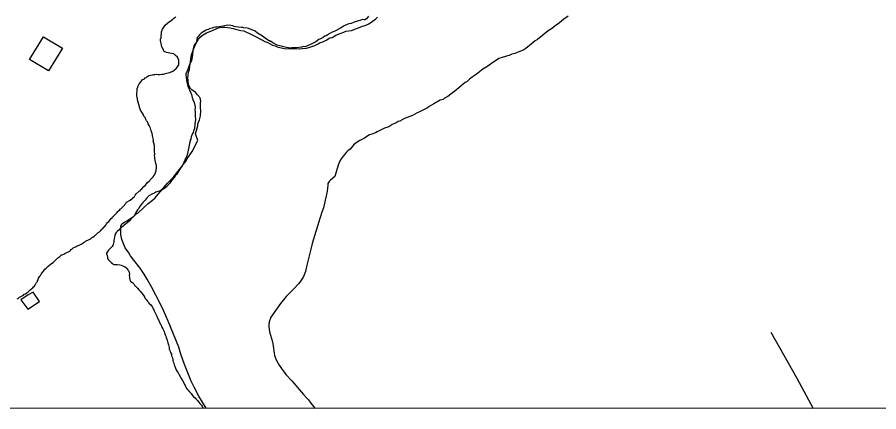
# Model space of a CAD drawing. Extents: x 3250478 to 3288318, y 788638 to 816472.
# Drawn here: x 3271685 to 3272727, y 794014 to 794491 of the extents above; entities that cross this region are included whole.
import ezdxf

# ---------------------------------------------------------------- set-up
doc = ezdxf.new("R2010")
doc.units = 0
for name, color, linetype in [('V-BLDG-OTLN', 7, 'Continuous'), ('V-CHAN-DOCK', 7, 'Continuous'), ('V-GRID-FRAM', 7, 'Continuous'), ('V-ROAD-CNTR', 7, 'Continuous'), ('V-SITE-VEGE', 7, 'Continuous'), ('V-TOPO-SHOR', 7, 'Continuous')]:
    doc.layers.add(name, color=color, linetype=linetype)

msp = doc.modelspace()

# ---------------------------------------------------------------- linework, layer by layer
at = {"layer": 'V-BLDG-OTLN'}
msp.add_lwpolyline([(3271699.9, 794439.8), (3271716.8, 794467.2), (3271739.6, 794453.2), (3271722.7, 794425.8)], close=True, dxfattribs=at)
at = {"layer": 'V-CHAN-DOCK'}
msp.add_lwpolyline([(3271698, 794154.9), (3271689.2, 794149), (3271697.6, 794137.8), (3271711.8, 794147), (3271704, 794158.1), (3271698, 794154.9)], dxfattribs=at)
at = {"layer": 'V-GRID-FRAM'}
msp.add_lwpolyline([(3254649.6, 812209.1), (3286070.1, 812200), (3286072.7, 794013.5), (3254636.4, 794022.7), (3254649.6, 812209.1)], dxfattribs=at)
at = {"layer": 'V-ROAD-CNTR'}
msp.add_lwpolyline([(3272596.4, 794109.7), (3272627.8, 794054.3), (3272647.5, 794017.4)], dxfattribs=at)
at = {"layer": 'V-SITE-VEGE'}
for p, q in [((3272351, 794492.1), (3272345.7, 794488.3)), ((3272105.7, 794480.6), (3272110.1, 794482.8)), ((3272110.1, 794482.8), (3272114.1, 794485.5)), ((3272114.1, 794485.5), (3272118.6, 794488.9)), ((3272118.6, 794488.9), (3272120.7, 794490.8)), ((3272340.8, 794484.1), (3272336.8, 794481.1)), ((3272345.7, 794488.3), (3272340.8, 794484.1)), ((3271909.1, 794469.1), (3271913.9, 794472.1)), ((3271913.9, 794472.1), (3271921.1, 794474.6)), ((3271921.1, 794474.6), (3271927.2, 794477.6)), ((3271927.2, 794477.6), (3271930, 794478.3)), ((3271930, 794478.3), (3271933.9, 794478.6)), ((3271933.9, 794478.6), (3271935.9, 794478.9)), ((3271935.9, 794478.9), (3271942.2, 794477.9)), ((3271942.2, 794477.9), (3271946.2, 794477)), ((3271946.2, 794477), (3271948.9, 794476.5)), ((3271948.9, 794476.5), (3271955.2, 794474.7)), ((3271955.2, 794474.7), (3271958.8, 794474.2)), ((3271958.8, 794474.2), (3271968.9, 794469.5)), ((3272070, 794469.1), (3272075.6, 794471.2)), ((3272075.6, 794471.2), (3272080, 794472.7)), ((3272080, 794472.7), (3272082.4, 794473.8)), ((3272082.4, 794473.8), (3272089.2, 794474.8)), ((3272089.2, 794474.8), (3272103.7, 794480.3)), ((3272103.7, 794480.3), (3272105.7, 794480.6)), ((3272327.1, 794474.3), (3272314, 794464)), ((3272331.1, 794476.9), (3272327.1, 794474.3)), ((3272336.8, 794481.1), (3272331.1, 794476.9)), ((3271900.8, 794458.6), (3271904.1, 794464.1)), ((3271904.1, 794464.1), (3271905.8, 794466.4)), ((3271905.8, 794466.4), (3271909.1, 794469.1)), ((3271968.9, 794469.5), (3271974, 794467)), ((3271974, 794467), (3271978.3, 794464.5)), ((3271978.3, 794464.5), (3271980.6, 794463.6)), ((3271980.6, 794463.6), (3271984.5, 794461.5)), ((3271984.5, 794461.5), (3271988.1, 794460.2)), ((3272051.1, 794460.1), (3272054.3, 794461.2)), ((3272054.3, 794461.2), (3272058.3, 794463.1)), ((3272058.3, 794463.1), (3272062.8, 794465.7)), ((3272062.8, 794465.7), (3272065.6, 794466.4)), ((3272065.6, 794466.4), (3272070, 794469.1)), ((3272311.2, 794462.1), (3272308.8, 794460.2)), ((3272314, 794464), (3272311.2, 794462.1)), ((3271895.6, 794445.3), (3271897.8, 794450.8)), ((3271897.8, 794450.8), (3271899.5, 794455.9)), ((3271899.5, 794455.9), (3271900.8, 794458.6)), ((3271988.1, 794460.2), (3271993.5, 794457.2)), ((3271993.5, 794457.2), (3271996.7, 794456.3)), ((3271996.7, 794456.3), (3271999.4, 794455.1)), ((3271999.4, 794455.1), (3272002.5, 794454.2)), ((3272002.5, 794454.2), (3272008, 794452.8)), ((3272008, 794452.8), (3272018.7, 794452.5)), ((3272018.7, 794452.5), (3272021.9, 794452.8)), ((3272021.9, 794452.8), (3272026.7, 794452.6)), ((3272026.7, 794452.6), (3272029.8, 794452.9)), ((3272029.8, 794452.9), (3272034.6, 794453.5)), ((3272034.6, 794453.5), (3272037.4, 794454.2)), ((3272037.4, 794454.2), (3272044.6, 794456.8)), ((3272044.6, 794456.8), (3272048.7, 794458.6)), ((3272048.7, 794458.6), (3272051.1, 794460.1)), ((3272297.4, 794451.4), (3272290.5, 794448.5)), ((3272299.8, 794452.9), (3272297.4, 794451.4)), ((3272308.8, 794460.2), (3272299.8, 794452.9)), ((3271894.1, 794433.9), (3271895.2, 794443.4)), ((3271895.2, 794443.4), (3271895.6, 794445.3)), ((3272267.3, 794440.9), (3272263.2, 794437.9)), ((3272270.1, 794441.6), (3272267.3, 794440.9)), ((3272276.5, 794443.8), (3272270.1, 794441.6)), ((3272279.7, 794444.5), (3272276.5, 794443.8)), ((3272282.9, 794446), (3272279.7, 794444.5)), ((3272286.5, 794447), (3272282.9, 794446)), ((3272290.5, 794448.5), (3272286.5, 794447)), ((3271893.1, 794427.6), (3271893.6, 794431.9)), ((3271893.6, 794431.9), (3271894.1, 794433.9)), ((3272252.7, 794430.7), (3272247.9, 794428.1)), ((3272255.6, 794433), (3272252.7, 794430.7)), ((3272260, 794436), (3272255.6, 794433)), ((3272263.2, 794437.9), (3272260, 794436)), ((3271891.1, 794417.3), (3271892.2, 794424)), ((3271892.2, 794424), (3271893.1, 794427.6)), ((3272237.3, 794420.1), (3272234.9, 794418.2)), ((3272241.8, 794423.1), (3272237.3, 794420.1)), ((3272247.9, 794428.1), (3272241.8, 794423.1)), ((3271891.4, 794413.7), (3271891.1, 794417.3)), ((3271892.1, 794409.4), (3271891.4, 794413.7)), ((3271894.3, 794404.5), (3271892.1, 794409.4)), ((3272226.7, 794411.7), (3272214.1, 794401.4)), ((3272229.2, 794413.2), (3272226.7, 794411.7)), ((3272232, 794415.9), (3272229.2, 794413.2)), ((3272234.9, 794418.2), (3272232, 794415.9)), ((3271896.2, 794402.9), (3271894.3, 794404.5)), ((3271900.1, 794400), (3271896.2, 794402.9)), ((3271900.5, 794400), (3271900.1, 794400)), ((3271902.8, 794397.1), (3271900.5, 794400)), ((3272211.3, 794399.5), (3272205.6, 794394.9)), ((3272214.1, 794401.4), (3272211.3, 794399.5)), ((3271906.2, 794393.4), (3271902.8, 794397.1)), ((3271906.9, 794389.1), (3271906.2, 794393.4)), ((3271906.4, 794387.1), (3271906.9, 794389.1)), ((3272196.3, 794390.5), (3272188.6, 794386)), ((3272199.9, 794391.1), (3272196.3, 794390.5)), ((3272201.5, 794392.7), (3272199.9, 794391.1)), ((3272205.6, 794394.9), (3272201.5, 794392.7)), ((3271906.7, 794384.7), (3271906.4, 794387.1)), ((3271906.6, 794381.1), (3271906.7, 794384.7)), ((3271906.9, 794377.6), (3271906.6, 794381.1)), ((3271906.7, 794371.6), (3271906.9, 794377.6)), ((3272181, 794381.4), (3272170.5, 794375.8)), ((3272183, 794383), (3272181, 794381.4)), ((3272188.6, 794386), (3272183, 794383)), ((3271905.4, 794366.5), (3271906.7, 794371.6)), ((3272153.2, 794368.1), (3272150.4, 794366.6)), ((3272159.6, 794370.6), (3272153.2, 794368.1)), ((3272162.8, 794372.1), (3272159.6, 794370.6)), ((3272168.5, 794375.1), (3272162.8, 794372.1)), ((3272170.5, 794375.8), (3272168.5, 794375.1)), ((3271900.5, 794349.6), (3271902.3, 794356.7)), ((3271902.3, 794356.7), (3271903.2, 794359.5)), ((3271903.2, 794361.8), (3271905.4, 794366.5)), ((3271903.2, 794359.5), (3271903.2, 794361.8)), ((3272129, 794356.6), (3272126.6, 794355.4)), ((3272133, 794358), (3272129, 794356.6)), ((3272136.3, 794359.5), (3272133, 794358)), ((3272138.3, 794361), (3272136.3, 794359.5)), ((3272140.3, 794361.7), (3272138.3, 794361)), ((3272143.1, 794363.2), (3272140.3, 794361.7)), ((3272145.5, 794364.7), (3272143.1, 794363.2)), ((3272147.5, 794365.1), (3272145.5, 794364.7)), ((3272150.4, 794366.6), (3272147.5, 794365.1)), ((3271903.4, 794341.5), (3271900.5, 794349.6)), ((3272107.7, 794346.5), (3272104.9, 794344.6)), ((3272110.9, 794348.4), (3272107.7, 794346.5)), ((3272113.7, 794349.5), (3272110.9, 794348.4)), ((3272118.1, 794351), (3272113.7, 794349.5)), ((3272120.2, 794352.1), (3272118.1, 794351)), ((3272123.4, 794353.6), (3272120.2, 794352.1)), ((3272126.6, 794355.4), (3272123.4, 794353.6)), ((3271896.3, 794328.3), (3271903.4, 794341.5)), ((3272092.3, 794337.1), (3272087.4, 794331.3)), ((3272099.2, 794341.7), (3272092.3, 794337.1)), ((3272102.4, 794343.5), (3272099.2, 794341.7)), ((3272104.9, 794344.6), (3272102.4, 794343.5)), ((3271890.5, 794319.4), (3271896.3, 794328.3)), ((3272081.2, 794325.2), (3272079.2, 794322.9)), ((3272082.5, 794327.1), (3272081.2, 794325.2)), ((3272084.5, 794329), (3272082.5, 794327.1)), ((3272087.4, 794331.3), (3272084.5, 794329)), ((3271885.5, 794312.5), (3271888.4, 794316)), ((3271888.4, 794316), (3271890.5, 794319.4)), ((3272074.6, 794315.9), (3272073.7, 794313.9)), ((3272076.7, 794319.4), (3272074.6, 794315.9)), ((3272079.2, 794322.9), (3272076.7, 794319.4)), ((3271877.7, 794302.5), (3271884.3, 794310.6)), ((3271884.3, 794310.6), (3271885.5, 794312.5)), ((3272072.9, 794312), (3272068.9, 794298)), ((3272073.7, 794313.9), (3272072.9, 794312)), ((3271866.6, 794290.2), (3271873.6, 794297.1)), ((3271873.6, 794297.1), (3271877.7, 794302.5)), ((3272068.9, 794298), (3272063.9, 794293.6)), ((3271858, 794279.9), (3271863, 794285.6)), ((3271863, 794285.6), (3271866.6, 794290.2)), ((3272059.9, 794283.5), (3272059.1, 794277.8)), ((3272060.4, 794287.6), (3272059.9, 794283.5)), ((3272060.7, 794289.8), (3272060.4, 794287.6)), ((3272062.1, 794292.1), (3272060.7, 794289.8)), ((3272063.9, 794293.6), (3272062.1, 794292.1)), ((3271851.5, 794272.2), (3271855.2, 794276.8)), ((3271855.2, 794276.8), (3271858, 794279.9)), ((3272058.6, 794274.9), (3272057.4, 794269.4)), ((3272059.1, 794277.8), (3272058.6, 794274.9)), ((3271838.1, 794260.8), (3271843.4, 794265.3)), ((3271843.4, 794265.3), (3271848.6, 794269.5)), ((3271848.6, 794269.5), (3271851.5, 794272.2)), ((3272056.8, 794267.5), (3272055.4, 794260.2)), ((3272057.4, 794269.4), (3272056.8, 794267.5)), ((3271825.5, 794249.7), (3271828.4, 794252.4)), ((3271828.4, 794252.4), (3271831.2, 794254.3)), ((3271831.2, 794254.3), (3271838.1, 794260.8)), ((3272053.4, 794254.8), (3272049.3, 794242.1)), ((3272055.4, 794260.2), (3272053.4, 794254.8)), ((3271811.4, 794240.7), (3271814.7, 794243)), ((3271814.7, 794243), (3271817.5, 794244.5)), ((3271817.5, 794244.5), (3271825.5, 794249.7)), ((3272049.3, 794242.1), (3272048.6, 794239.4)), ((3271810, 794232.9), (3271810.2, 794238)), ((3271810.2, 794228.1), (3271810, 794232.9)), ((3271810.2, 794238), (3271811.4, 794240.7)), ((3272046, 794231.8), (3272041.4, 794217)), ((3272048.6, 794239.4), (3272046, 794231.8)), ((3271811.2, 794221.8), (3271810.2, 794228.1)), ((3271815.6, 794211.8), (3271811.2, 794221.8)), ((3271819.8, 794205.8), (3271815.6, 794211.8)), ((3272041.4, 794217), (3272039.8, 794210.2)), ((3271822, 794202.1), (3271819.8, 794205.8)), ((3271825.8, 794196.9), (3271822, 794202.1)), ((3272038.9, 794205.3), (3272035.1, 794191)), ((3272039.8, 794210.2), (3272038.9, 794205.3)), ((3271833.4, 794187.2), (3271825.8, 794196.9)), ((3272035.1, 794191), (3272033.4, 794183.2)), ((3271838.3, 794179.9), (3271833.4, 794187.2)), ((3271842, 794173.9), (3271838.3, 794179.9)), ((3272033.4, 794183.2), (3272030.9, 794177.2)), ((3271847.6, 794163.8), (3271842, 794173.9)), ((3272027.7, 794172), (3272024.9, 794168.3)), ((3272030.9, 794177.2), (3272027.7, 794172)), ((3271857.6, 794144.6), (3271847.6, 794163.8)), ((3272019.4, 794162.2), (3272010.2, 794153)), ((3272024.9, 794168.3), (3272019.4, 794162.2)), ((3272010.2, 794153), (3272003.3, 794144.4)), ((3271861.7, 794136.2), (3271857.6, 794144.6)), ((3272003.3, 794144.4), (3271993.4, 794131)), ((3271867.6, 794123), (3271861.7, 794136.2)), ((3271991.5, 794128.1), (3271989.6, 794122.4)), ((3271993.4, 794131), (3271991.5, 794128.1)), ((3271880.4, 794091.8), (3271867.6, 794123)), ((3271989.6, 794122.4), (3271989.1, 794118.9)), ((3271989.1, 794118.9), (3271989.2, 794116.1)), ((3271989.2, 794116.1), (3271990, 794110.2)), ((3271990, 794110.2), (3271992.3, 794102.3)), ((3271992.3, 794102.3), (3271993.7, 794098.3)), ((3271993.7, 794098.3), (3271994.5, 794093.1)), ((3271882.9, 794083.4), (3271880.4, 794091.8)), ((3271994.5, 794093.1), (3271995.6, 794084.6)), ((3271887.2, 794070.7), (3271882.9, 794083.4)), ((3271995.6, 794084.6), (3271996.1, 794082.1)), ((3271996.1, 794082.1), (3271997.2, 794078.5)), ((3271997.2, 794078.5), (3271998.5, 794075.5)), ((3271998.5, 794075.5), (3272001.6, 794069.9)), ((3271895.3, 794050.7), (3271887.2, 794070.7)), ((3272001.6, 794069.9), (3272007.1, 794062)), ((3272007.1, 794062), (3272010.1, 794058.2)), ((3272010.1, 794058.2), (3272016.8, 794051.1)), ((3271899, 794043.1), (3271895.3, 794050.7)), ((3272016.8, 794051.1), (3272028.5, 794037.1)), ((3271904.5, 794032.3), (3271899, 794043.1)), ((3272028.5, 794037.1), (3272031, 794034.5)), ((3272031, 794034.5), (3272034.6, 794030.3)), ((3271913.3, 794017.7), (3271904.5, 794032.3)), ((3272034.6, 794030.3), (3272037.1, 794027.8)), ((3272037.1, 794027.8), (3272040.1, 794023.8)), ((3272040.1, 794023.8), (3272043.2, 794020.1)), ((3272044.9, 794017.6), (3271913.3, 794017.7)), ((3272043.2, 794020.1), (3272044.8, 794017.7)), ((3272044.8, 794017.7), (3272044.9, 794017.6))]:
    msp.add_line(p, q, dxfattribs=at)
at = {"layer": 'V-TOPO-SHOR'}
for points in [[(3272109.6, 794492), (3272107.1, 794488.7), (3272105.2, 794487.8), (3272103.9, 794487.5), (3272102.4, 794487.9), (3272100.3, 794487.4), (3272092.5, 794484.8), (3272088.8, 794483.4), (3272086.3, 794482.9), (3272084.7, 794482.3), (3272080.4, 794480.3), (3272077.9, 794478.9), (3272076, 794477.4), (3272069.1, 794473.9), (3272065.7, 794472.8), (3272061.3, 794470.5), (3272060.3, 794469.6), (3272058.5, 794468.4), (3272056.9, 794467.9), (3272055, 794466.4), (3272053.2, 794465.5), (3272051, 794464.1), (3272049.7, 794463.8), (3272045.9, 794461.1), (3272041.3, 794458.5), (3272039.4, 794457.7), (3272037.5, 794457.1), (3272036, 794456.2), (3272032.5, 794455.1), (3272031, 794455.2), (3272028.8, 794454.6), (3272022.7, 794453.9), (3272017.1, 794453.8), (3272015, 794453.5), (3272012.8, 794453.6), (3272010.4, 794454), (3272002.5, 794456.4), (3271999.4, 794457.1), (3271994, 794459.7), (3271991.3, 794461.7), (3271990.1, 794462), (3271984.9, 794465.3), (3271981.3, 794467.8), (3271975.6, 794471.4), (3271972.6, 794473.9), (3271969.9, 794475.3), (3271964.4, 794477), (3271962.9, 794477.6), (3271958.6, 794478.1), (3271956.8, 794478.8), (3271955.5, 794478.2), (3271949.4, 794479), (3271947.3, 794479.7), (3271945.8, 794480.3), (3271943, 794481), (3271939.7, 794481.2), (3271931.6, 794479.6), (3271926.1, 794478.8), (3271924.8, 794478.9), (3271922.1, 794478.3), (3271920.8, 794477.5), (3271917.1, 794476.7), (3271916.1, 794476.1), (3271914.3, 794475.5), (3271912.4, 794474.7), (3271908.6, 794472.3), (3271907.4, 794471.4), (3271905.2, 794469.4), (3271904.5, 794468.5), (3271903.6, 794467.6), (3271902.6, 794466.4), (3271901.9, 794464.2), (3271901.5, 794461.2), (3271898.9, 794457), (3271897.6, 794452.4), (3271896.7, 794446), (3271896.6, 794442.6)], [(3271852.9, 794304.5), (3271852.9, 794307), (3271853.3, 794308.2), (3271853.4, 794311.6), (3271852.6, 794314), (3271851.2, 794319.9), (3271851.3, 794321.5), (3271851, 794323.9), (3271851.4, 794325.1), (3271850.9, 794328.5), (3271851, 794331.9), (3271850.7, 794333.8), (3271850.8, 794335.6), (3271849.4, 794341.2), (3271849.5, 794342.4), (3271849, 794345.8), (3271847.9, 794350.1), (3271846.8, 794353.2), (3271846.2, 794356.6), (3271845.1, 794358.2), (3271844.5, 794359.8), (3271843.3, 794361.7), (3271842.8, 794362.9), (3271842.5, 794364.1), (3271841.3, 794365.4), (3271840.7, 794366.3), (3271840.2, 794368.2), (3271839.6, 794369.5), (3271838.7, 794370.4), (3271838.1, 794371.3), (3271837.3, 794373.5), (3271834.9, 794377), (3271834, 794378.5), (3271833.2, 794380.7), (3271831.8, 794385.4), (3271830.4, 794391), (3271830.5, 794392.5), (3271829.9, 794393.7), (3271829.7, 794395.3), (3271830, 794404.8), (3271830.6, 794405.7), (3271830.7, 794406.9), (3271832, 794409.6), (3271833.2, 794411.1), (3271833.9, 794412.3), (3271834.9, 794413.2), (3271836.1, 794415), (3271838.6, 794416.2), (3271839.6, 794417.4), (3271840.8, 794418), (3271841.5, 794418.9), (3271843, 794419.4), (3271844, 794420.3), (3271848.9, 794421.1), (3271849.9, 794421.7), (3271851.1, 794421.6), (3271853.3, 794421.9), (3271855.4, 794421.5), (3271856.9, 794421.4), (3271860, 794422), (3271861.6, 794421.9), (3271862.8, 794422.5), (3271865.6, 794423), (3271867.4, 794423.6), (3271869.3, 794423.8), (3271870.6, 794424.7), (3271872.4, 794425.2), (3271874.3, 794426.4), (3271874.9, 794427.3), (3271876.5, 794428.2), (3271877.5, 794429.1), (3271880.4, 794433.3), (3271880.5, 794437.6), (3271880.2, 794438.8), (3271878.5, 794442.3), (3271875.8, 794445.1), (3271874.3, 794446.4), (3271871.6, 794447.1), (3271869.4, 794447.2), (3271865.5, 794448.2), (3271862.4, 794449.5), (3271861.6, 794450.8), (3271861.3, 794452.3), (3271859.9, 794455.1), (3271859.3, 794457), (3271858.3, 794462.6), (3271858.3, 794464.4), (3271859, 794466.2), (3271859.2, 794473.3), (3271860.2, 794475.1), (3271860.5, 794476.3), (3271861.5, 794477.5), (3271863.8, 794481.1), (3271867.2, 794484.1), (3271873.2, 794488.5), (3271874.2, 794489.7), (3271875.4, 794490.6), (3271876.7, 794491.2)], [(3271896.6, 794442.6), (3271895.6, 794438.6), (3271892.9, 794432.3), (3271891.6, 794428.6), (3271890.6, 794426.8), (3271889.6, 794423.8), (3271888.9, 794422.9), (3271888.9, 794421), (3271889.6, 794415.2), (3271889.6, 794413.9), (3271890.6, 794409), (3271891.5, 794406.5), (3271892.9, 794403.7), (3271893.2, 794402.1), (3271894.3, 794400), (3271895.5, 794397.2), (3271896.3, 794393.8), (3271897.1, 794391.3), (3271898.9, 794387.5), (3271900.2, 794382.6), (3271899.9, 794381), (3271899.8, 794378.9), (3271900, 794376.4), (3271899.9, 794372.7), (3271900.2, 794371.2), (3271900.4, 794367.2), (3271899.6, 794361.7), (3271899.1, 794355.9), (3271898.4, 794354.4), (3271897.7, 794351.3), (3271897, 794350.1), (3271896.1, 794348), (3271895.4, 794346.2), (3271894.7, 794343.4), (3271894, 794341.9), (3271894, 794340.7), (3271893.3, 794338.2), (3271890.7, 794326), (3271890, 794323.3), (3271887.4, 794317.8), (3271886.1, 794314.2), (3271884.1, 794310), (3271882.2, 794308.2), (3271877.6, 794300.6), (3271876, 794298.8), (3271874.7, 794297), (3271873.8, 794296.1), (3271871.9, 794293.8), (3271870.6, 794292), (3271869.6, 794290.1), (3271865.1, 794285.1), (3271863.9, 794284.5), (3271862.3, 794283.3), (3271860.1, 794282.1), (3271858.6, 794281.6), (3271857.6, 794281), (3271852.7, 794279.3), (3271850.2, 794277.6), (3271848.6, 794277.3), (3271844.2, 794274.7), (3271842, 794272.6), (3271841, 794271.1), (3271839.8, 794269.6), (3271836.6, 794266.6), (3271836.2, 794265.4), (3271835, 794264.5), (3271834, 794263), (3271832.7, 794261.5), (3271831.8, 794259.4), (3271830.5, 794257.9), (3271827.9, 794253.7), (3271827.2, 794251.7), (3271826.1, 794250.5), (3271825.3, 794249.7), (3271824, 794248), (3271823.2, 794247.3), (3271822.4, 794246.6), (3271821.3, 794245.1), (3271819.7, 794243.9), (3271818.1, 794242.3), (3271815.7, 794240.4), (3271814.3, 794239.2), (3271813, 794238.2), (3271811.2, 794237), (3271809.8, 794235.8), (3271809, 794234.9), (3271807.7, 794233.4), (3271806.3, 794232), (3271804.7, 794230.3), (3271803.3, 794228.3), (3271803, 794227.1), (3271802.9, 794226.1), (3271802.6, 794225.1), (3271802, 794222.6), (3271801.9, 794221), (3271801.8, 794220), (3271801.8, 794219), (3271801.5, 794217.5), (3271801.1, 794216), (3271800.3, 794214.8), (3271799.5, 794213.5)], [(3271718.4, 794186), (3271719.7, 794187.2), (3271720.8, 794188.1), (3271722.2, 794189.8), (3271723.8, 794190.8), (3271724.8, 794191.7), (3271726.4, 794192.9), (3271728.3, 794194.3), (3271729.4, 794195.5), (3271730.7, 794196.7), (3271731.8, 794197.7), (3271732.6, 794198.4), (3271734.1, 794199.6), (3271735.2, 794200.6), (3271736.3, 794201.5), (3271737.3, 794202.2), (3271738.4, 794203.2), (3271739.4, 794203.4), (3271741.3, 794204.3), (3271742.3, 794205), (3271743.4, 794205.4), (3271745.7, 794206.6), (3271747, 794207), (3271748.6, 794207.7), (3271749.4, 794208.7), (3271749.9, 794209.7), (3271750.8, 794210.4), (3271751.8, 794211.1), (3271752.6, 794211.8), (3271754.7, 794212.7), (3271756.2, 794213.4), (3271757.3, 794214.3), (3271758.6, 794214.8), (3271759.9, 794215.2), (3271760.7, 794215.4), (3271763, 794216.6), (3271764.6, 794217.7), (3271766, 794218.9), (3271767.5, 794219.6), (3271768.8, 794220.6), (3271770.2, 794221.3), (3271772.5, 794222.4), (3271773.8, 794223.1), (3271774.6, 794223.8), (3271776.4, 794224.7), (3271777.8, 794225.9), (3271778.6, 794226.6), (3271779.6, 794227.3), (3271781.2, 794228.8), (3271782, 794229.5), (3271782.8, 794230.2), (3271784.2, 794231.2), (3271785, 794232.1), (3271785.8, 794232.8), (3271787.1, 794234.3), (3271787.9, 794235), (3271789, 794235.7), (3271789.8, 794236.7), (3271790.6, 794237.4), (3271792.2, 794239.3), (3271792.8, 794240.8), (3271794.2, 794242.3), (3271795.5, 794243.7), (3271797.2, 794245.9), (3271798.5, 794247.4), (3271799.6, 794248.3), (3271800.2, 794249.3), (3271801.2, 794250.3), (3271802.6, 794251.5), (3271804.2, 794252.9), (3271805.8, 794254.6), (3271806.6, 794255.8), (3271807.4, 794256.6), (3271808.5, 794257.5), (3271809.3, 794258.5), (3271810.3, 794259.2), (3271811.1, 794259.9), (3271812, 794261.1), (3271812.8, 794261.9), (3271816.3, 794265.4), (3271817.2, 794266.9), (3271821.3, 794269.6), (3271826.7, 794274), (3271827.7, 794275.5), (3271828.9, 794277), (3271832.4, 794280.3), (3271833.4, 794280.9), (3271834, 794282.1), (3271835.6, 794283.2), (3271837.8, 794286.2), (3271839.4, 794287.4), (3271841.6, 794289.5), (3271842.3, 794290.7), (3271845.1, 794293.4), (3271845.8, 794294.3), (3271849.3, 794297.6), (3271850.5, 794299.4), (3271851.2, 794301.2), (3271851.9, 794302.1), (3271852.2, 794303.6), (3271852.9, 794304.5)], [(3271799.5, 794213.5), (3271798.7, 794212.8), (3271797.3, 794211.1), (3271796.5, 794210.4), (3271795.4, 794209.2), (3271794.3, 794207.7), (3271792.9, 794205.5), (3271792.9, 794204.5), (3271793.5, 794202.7), (3271793.9, 794200.6), (3271794.1, 794199.1), (3271795.3, 794197.3), (3271796, 794196.5), (3271796.7, 794195.7), (3271798.6, 794194), (3271799.9, 794192.9), (3271801.1, 794191.9), (3271802.1, 794191.6), (3271803.3, 794191.7), (3271804.6, 794191.7), (3271805.9, 794191.6), (3271808.9, 794191.2), (3271810.7, 794190.8), (3271812.4, 794190), (3271814.4, 794189.3), (3271815.4, 794188.8), (3271817.3, 794187.4), (3271818, 794186.4), (3271818.5, 794185.3), (3271819.2, 794184.5), (3271819.9, 794183.5), (3271820.4, 794182.4), (3271820.5, 794180.1), (3271820.2, 794178.9), (3271820.5, 794176.3), (3271820.7, 794175), (3271821.1, 794173.2), (3271821.3, 794172.2), (3271822, 794171.4), (3271824.7, 794169.5), (3271825.7, 794168.1), (3271826.9, 794166.8), (3271827.6, 794166), (3271828.6, 794164.9), (3271829.3, 794164.1), (3271830.2, 794163.1), (3271832.1, 794160.9), (3271833.6, 794159.3), (3271835.3, 794157.5), (3271837.2, 794155.1), (3271837.8, 794153.8), (3271839, 794151.9), (3271839.7, 794150.6), (3271841.4, 794149), (3271842.1, 794147.7), (3271843.5, 794146.1), (3271844.2, 794145), (3271846.4, 794142.9), (3271847.1, 794141.8), (3271848.3, 794140), (3271849.2, 794138.1), (3271849.9, 794136.8), (3271850.6, 794135.5), (3271851.5, 794133.2), (3271852.4, 794131.6), (3271853.8, 794129.3), (3271854.2, 794128), (3271855.1, 794126.1), (3271855.6, 794124.6), (3271856.5, 794122.8), (3271857.4, 794121.2), (3271858.3, 794119.3), (3271858.8, 794118.3), (3271859.2, 794116.8), (3271859.9, 794115.7), (3271860.8, 794113.9), (3271862.7, 794110.7), (3271863.1, 794109.2), (3271863.7, 794106.6), (3271864.4, 794105), (3271865.1, 794103.2), (3271865.5, 794102.2), (3271865.7, 794101.4), (3271865.7, 794101.2), (3271866.2, 794100.1), (3271867.2, 794096.8), (3271867.9, 794094.4), (3271868.5, 794091.3), (3271868.6, 794089.8), (3271869.1, 794088.5), (3271869.7, 794086.7), (3271870.4, 794085.1), (3271871.3, 794083.1), (3271871.5, 794081.3), (3271872.6, 794078.7), (3271873, 794076.9), (3271873.2, 794075.1), (3271873.8, 794073.5), (3271874.7, 794070.4), (3271875.1, 794069.4), (3271876.2, 794066.3)], [(3271684.7, 794150), (3271686, 794150.7), (3271686.8, 794151.4), (3271687.8, 794152.1), (3271689.4, 794152.8), (3271690.2, 794153.5), (3271692.3, 794154.4), (3271693.4, 794155.6), (3271694.7, 794156.3), (3271696.3, 794157.5), (3271697.3, 794158.2), (3271698.4, 794158.6), (3271698.9, 794159.6), (3271700.3, 794160.8), (3271701.8, 794161.7), (3271702.6, 794162.5), (3271703.7, 794163.4), (3271704.5, 794164.6), (3271705.6, 794165.3), (3271706.7, 794167.6), (3271707.3, 794168.5), (3271708.1, 794169.8), (3271709.2, 794171), (3271709.5, 794172), (3271710.3, 794173.2), (3271710.7, 794175), (3271712.4, 794177.4), (3271712.9, 794178.4), (3271714, 794180.1), (3271714.9, 794181.6), (3271716, 794182.8), (3271716.8, 794183.8), (3271717.6, 794185), (3271718.4, 794186)], [(3271876.2, 794066.3), (3271877.2, 794064.4), (3271878.3, 794062.1), (3271879.5, 794060.5), (3271880.2, 794058.9), (3271881.8, 794056.3), (3271882.7, 794054.5), (3271884.6, 794051.3), (3271886.2, 794048.5), (3271887.1, 794046.6), (3271887.8, 794045.3), (3271888.2, 794044), (3271889.2, 794042.4), (3271889.9, 794041.4), (3271891.5, 794039.5), (3271892.7, 794038.2), (3271893.9, 794036.8), (3271895.1, 794035.5), (3271897, 794033.1), (3271898.2, 794031.8), (3271899.9, 794030.4), (3271900.9, 794029.1), (3271902.8, 794027.2), (3271904.5, 794025.3), (3271905.7, 794023.5), (3271906.4, 794022.7), (3271907.6, 794021.4), (3271908.5, 794020.5), (3271909.4, 794018.2), (3271909.8, 794017.7)]]:
    msp.add_lwpolyline(points, dxfattribs=at)

doc.saveas('drawing.dxf')
